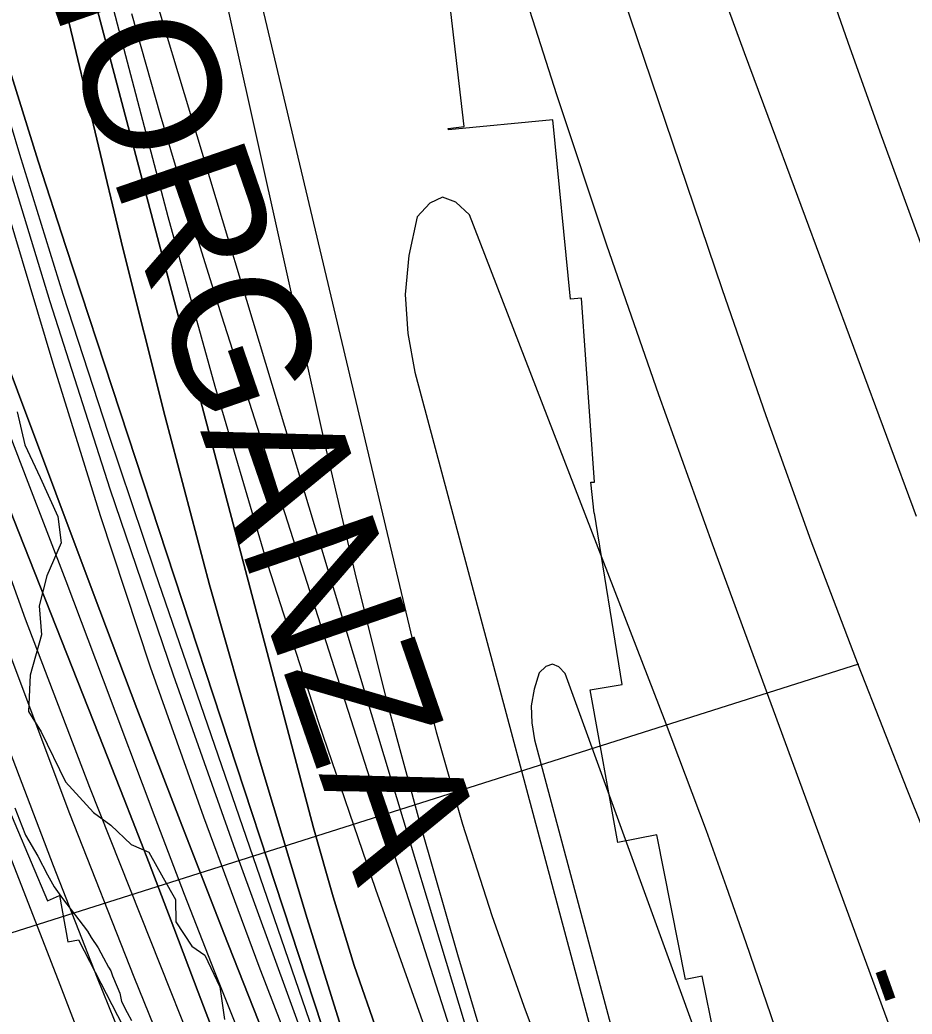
# Model space of a CAD drawing. Extents: x 3187622 to 3225504, y 800805 to 826213.
# Drawn here: x 3197377 to 3198035, y 819917 to 820650 of the extents above; entities that cross this region are included whole.
import ezdxf

# ---------------------------------------------------------------- set-up
doc = ezdxf.new("R2010")
doc.units = 0
for name, color, linetype in [('V-RIVR-EDGE', 7, 'Continuous'), ('V-RIVR-RANG', 7, 'Continuous'), ('V-RRAP-RVMT', 7, 'Continuous'), ('V-RRAP-RVMT-IDEN', 7, 'Continuous'), ('V-SITE-VEGE', 7, 'Continuous'), ('V-TOPO-DPTH', 7, 'Continuous'), ('V-TOPO-MAJR', 7, 'Continuous'), ('V-TOPO-MINR', 7, 'Continuous'), ('V-TOPO-WATR', 7, 'Continuous')]:
    doc.layers.add(name, color=color, linetype=linetype)

msp = doc.modelspace()

# ---------------------------------------------------------------- linework, layer by layer
at = {"layer": 'V-RIVR-EDGE'}
for points in [[(3197375.538657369, 820361.1024628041), (3197381.1292617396, 820336.7466044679), (3197392.3717357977, 820312.811449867), (3197405.3410928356, 820284.0905541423), (3197407.9007846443, 820264.5236614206), (3197397.4083574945, 820240.2075717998), (3197391.7027462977, 820218.0530416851), (3197393.3887857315, 820196.7495925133), (3197385.056843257, 820167.2120104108), (3197383.686174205, 820140.2652901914), (3197393.2125135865, 820125.4626419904), (3197410.942890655, 820088.4710691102), (3197431.7514728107, 820065.8162978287), (3197444.3345206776, 820056.6569206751), (3197459.5127297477, 820042.2749762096), (3197472.539052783, 820036.5919364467), (3197482.9250717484, 820017.8750498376), (3197492.0135101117, 820001.7694468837), (3197492.407343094, 819985.2506640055)], [(3197492.407343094, 819985.2506640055), (3197504.0995413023, 819967.399905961), (3197513.646302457, 819960.8561117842), (3197524.889851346, 819937.3556337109), (3197528.308147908, 819913.4398260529)]]:
    msp.add_lwpolyline(points, dxfattribs=at)
at = {"layer": 'V-RIVR-RANG'}
msp.add_line((3197208.464, 819925.7888), (3197995.7946, 820175.5615999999), dxfattribs=at)
at = {"layer": 'V-RRAP-RVMT'}
for p, q in [((3197704.757000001, 820571.2949999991), (3197689.364000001, 820705.8069999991)), ((3197770.289000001, 820576.3649999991), (3197693.2840418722, 820568.8666544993)), ((3197783.121000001, 820444.0869999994), (3197770.289000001, 820576.3649999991)), ((3197693.153000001, 820569.9479999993), (3197704.757000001, 820571.2949999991)), ((3197693.2840418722, 820568.8666544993), (3197693.153000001, 820569.9479999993)), ((3197791.398000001, 820444.8119999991), (3197783.121000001, 820444.086999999)), ((3197800.988000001, 820309.366999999), (3197791.398000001, 820444.8119999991)), ((3197798.255000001, 820309.1719999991), (3197800.988000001, 820309.366999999)), ((3197800.749864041, 820286.5028233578), (3197798.255000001, 820309.1719999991)), ((3197800.795000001, 820286.5099999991), (3197800.749864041, 820286.5028233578)), ((3197821.188000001, 820160.280999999), (3197800.795000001, 820286.5099999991)), ((3197797.825000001, 820156.2329999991), (3197821.188000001, 820160.280999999)), ((3197817.993000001, 820043.768999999), (3197797.825000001, 820156.2329999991)), ((3197361.416000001, 820086.337999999), (3197397.6780000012, 820000.8849999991)), ((3197846.824000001, 820049.3829999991), (3197817.993000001, 820043.768999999)), ((3197867.919000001, 819942.8109999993), (3197846.824000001, 820049.3829999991)), ((3197397.6780000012, 820000.8849999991), (3197406.680000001, 820004.807999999)), ((3197406.680000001, 820004.807999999), (3197412.843000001, 819970.5669999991)), ((3197412.843000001, 819970.5669999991), (3197420.634000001, 819971.9859999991)), ((3197420.634000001, 819971.9859999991), (3197467.902000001, 819880.356999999)), ((3197880.163000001, 819945.4249999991), (3197867.919000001, 819942.810999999)), ((3197904.193000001, 819828.9809999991), (3197880.163000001, 819945.4249999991))]:
    msp.add_line(p, q, dxfattribs=at)
at = {"layer": 'V-SITE-VEGE'}
for p, q in [((3197373.791, 820069.437), (3197378.77, 820056.143)), ((3197378.77, 820056.143), (3197381.664, 820049.299)), ((3197381.664, 820049.299), (3197390.7060000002, 820033.617)), ((3197390.7060000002, 820033.617), (3197397.708, 820019.939)), ((3197397.708, 820019.939), (3197402.6410000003, 820011.091)), ((3197402.6410000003, 820011.091), (3197408.785, 820002.66)), ((3197408.785, 820002.66), (3197427.203, 819978.579)), ((3197427.203, 819978.579), (3197430.08, 819973.7540000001)), ((3197430.08, 819973.7540000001), (3197435.004, 819966.1209999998)), ((3197435.004, 819966.1209999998), (3197439.114, 819958.884)), ((3197439.114, 819958.884), (3197442.8170000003, 819952.045)), ((3197442.8170000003, 819952.045), (3197444.464, 819949.231)), ((3197444.464, 819949.231), (3197445.7090000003, 819945.604)), ((3197445.7090000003, 819945.604), (3197449.018, 819937.552)), ((3197449.018, 819937.552), (3197451.085, 819932.718)), ((3197451.085, 819932.718), (3197452.355, 819926.666)), ((3197452.355, 819926.666), (3197456.473, 819918.622)), ((3197456.473, 819918.622), (3197459.764, 819912.589))]:
    msp.add_line(p, q, dxfattribs=at)
at = {"layer": 'V-TOPO-DPTH'}
for points in [[(3198081.411996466, 819086.5299487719), (3198031.7703427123, 819158.2341339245), (3197984.1567583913, 819231.2029600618), (3197939.585278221, 819306.0687476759), (3197897.041867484, 819382.199176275), (3197730.3664009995, 819695.4345530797), (3197715.0337504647, 819725.4702396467), (3197700.394643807, 819755.8259740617), (3197686.795852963, 819786.6617802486), (3197673.890605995, 819817.8176342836), (3197659.778495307, 819853.5962379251), (3197641.225226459, 819903.1729720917), (3197623.8505547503, 819953.1364633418), (3197608.2437787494, 820003.6800902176), (3197593.8155998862, 820054.6104741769), (3197385.39160775, 820842.9714003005)], [(3197385.39160775, 820842.9714003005), (3197593.8155998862, 820054.6104741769), (3197608.2437787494, 820003.6800902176), (3197623.8505547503, 819953.1364633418), (3197641.225226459, 819903.1729720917), (3197659.778495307, 819853.5962379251), (3197673.890605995, 819817.8176342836), (3197686.795852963, 819786.6617802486), (3197700.394643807, 819755.8259740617), (3197715.0337504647, 819725.4702396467), (3197730.3664009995, 819695.4345530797), (3197897.041867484, 819382.199176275), (3197939.585278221, 819306.0687476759), (3197984.1567583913, 819231.2029600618), (3198031.7703427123, 819158.2341339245), (3198081.411996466, 819086.5299487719)], [(3197285.440291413, 820823.4266761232), (3197357.1005262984, 820581.1051149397), (3197399.501034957, 820442.4887757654), (3197443.611118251, 820304.4362793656), (3197490.285563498, 820167.2295471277), (3197538.6695833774, 820030.5866576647), (3197637.9684557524, 819758.2449352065), (3197642.100502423, 819747.2975902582), (3197646.395464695, 819736.4166858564), (3197650.934800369, 819725.6354422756), (3197655.6370516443, 819714.9206392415), (3197745.2031582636, 819516.9315051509), (3197796.2522975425, 819408.0034633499), (3197849.2202400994, 819300.0490489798), (3197905.066387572, 819193.5550757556), (3197962.831338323, 819088.0347299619), (3198136.1651529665, 818781.2529607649)], [(3197285.440291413, 820823.4266761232), (3197357.1005262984, 820581.1051149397), (3197399.501034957, 820442.4887757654), (3197443.611118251, 820304.4362793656), (3197490.285563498, 820167.2295471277), (3197538.6695833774, 820030.5866576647), (3197637.9684557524, 819758.2449352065), (3197642.100502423, 819747.2975902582), (3197646.395464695, 819736.4166858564), (3197650.934800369, 819725.6354422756), (3197655.6370516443, 819714.9206392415), (3197745.2031582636, 819516.9315051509), (3197796.2522975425, 819408.0034633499), (3197849.2202400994, 819300.0490489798), (3197905.066387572, 819193.5550757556), (3197962.831338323, 819088.0347299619), (3198136.1651529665, 818781.2529607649)], [(3198035.1965636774, 819089.4961524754), (3197991.6972269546, 819162.4123468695), (3197948.672784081, 819235.6150106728), (3197808.6752993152, 819476.5034439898), (3197788.127099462, 819512.1998432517), (3197767.77732477, 819548.0079218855), (3197747.7251878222, 819583.9835195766), (3197727.8714760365, 819620.0707966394), (3197701.7965654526, 819667.9349505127), (3197695.2648714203, 819680.2416001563), (3197688.913939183, 819692.6383865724), (3197682.8341496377, 819705.1703781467), (3197676.935121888, 819717.7925064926), (3197666.563724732, 819740.628525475), (3197666.0104422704, 819741.9095968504), (3197664.576918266, 819745.8391085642), (3197589.132529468, 819987.7973933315), (3197552.2576924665, 820110.457156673), (3197517.0654293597, 820233.5793058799), (3197484.397027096, 820357.3950338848), (3197453.4111987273, 820481.6731477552), (3197371.8237019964, 820823.7641801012)], [(3197371.8237019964, 820823.7641801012), (3197453.4111987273, 820481.6731477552), (3197484.397027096, 820357.3950338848), (3197517.0654293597, 820233.5793058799), (3197552.2576924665, 820110.457156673), (3197589.132529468, 819987.7973933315), (3197664.576918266, 819745.8391085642), (3197666.0104422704, 819741.9095968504), (3197666.563724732, 819740.628525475), (3197676.935121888, 819717.7925064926), (3197682.8341496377, 819705.1703781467), (3197688.913939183, 819692.6383865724), (3197695.2648714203, 819680.2416001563), (3197701.7965654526, 819667.9349505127), (3197727.8714760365, 819620.0707966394), (3197747.7251878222, 819583.9835195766), (3197767.77732477, 819548.0079218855), (3197788.127099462, 819512.1998432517), (3197808.6752993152, 819476.5034439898), (3197948.672784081, 819235.6150106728), (3197991.6972269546, 819162.4123468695), (3198035.1965636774, 819089.4961524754)], [(3198048.823680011, 818988.411412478), (3198034.406640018, 819014.0778720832), (3197827.259624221, 819387.3339956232), (3197796.243972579, 819444.8439062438), (3197766.165778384, 819502.8258736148), (3197737.493770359, 819561.5159261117), (3197709.7592197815, 819620.6780353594), (3197661.116204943, 819727.7817516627), (3197658.5067435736, 819733.7853613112), (3197656.029680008, 819739.8406300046), (3197653.7512131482, 819745.9733872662), (3197651.6051440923, 819752.1578035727), (3197411.3191874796, 820482.8402878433), (3197390.9948277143, 820545.8491786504), (3197371.150011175, 820609.005759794), (3197352.0245094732, 820672.3838764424)], [(3197352.0245094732, 820672.3838764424), (3197371.150011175, 820609.005759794), (3197390.9948277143, 820545.8491786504), (3197411.3191874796, 820482.8402878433), (3197651.6051440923, 819752.1578035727), (3197653.7512131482, 819745.9733872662), (3197656.029680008, 819739.8406300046), (3197658.5067435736, 819733.7853613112), (3197661.116204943, 819727.7817516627), (3197709.7592197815, 819620.6780353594), (3197737.493770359, 819561.5159261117), (3197766.165778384, 819502.8258736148), (3197796.243972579, 819444.8439062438), (3197827.259624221, 819387.3339956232), (3198034.406640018, 819014.0778720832), (3198048.823680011, 818988.411412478)], [(3198087.352261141, 818795.6974675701), (3198024.6921706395, 818907.2253278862), (3197981.7052672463, 818985.8031788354), (3197939.918205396, 819064.9969075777), (3197899.9309058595, 819145.1144530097), (3197861.143447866, 819225.8478762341), (3197645.018157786, 819689.0333527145), (3197635.8169049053, 819709.2029558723), (3197626.8485149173, 819729.4732059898), (3197618.2294192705, 819749.8944265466), (3197609.8431865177, 819770.4162940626), (3197560.4638103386, 819894.2780896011), (3197527.811632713, 819976.9027712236), (3197495.491396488, 820059.6559482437), (3197463.669072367, 820142.6018683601), (3197432.1786896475, 820225.6762838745), (3197318.8107751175, 820527.4840718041), (3197305.8293793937, 820561.8127832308), (3197292.747173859, 820596.1027789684), (3197279.513753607, 820630.3347011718), (3197266.179523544, 820664.5279076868)], [(3197266.179523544, 820664.5279076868), (3197279.513753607, 820630.3347011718), (3197292.747173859, 820596.1027789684), (3197305.8293793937, 820561.8127832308), (3197318.8107751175, 820527.4840718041), (3197432.1786896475, 820225.6762838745), (3197463.669072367, 820142.6018683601), (3197495.491396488, 820059.6559482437), (3197527.811632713, 819976.9027712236), (3197560.4638103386, 819894.2780896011), (3197609.8431865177, 819770.4162940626), (3197618.2294192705, 819749.8944265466), (3197626.8485149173, 819729.4732059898), (3197635.8169049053, 819709.2029558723), (3197645.018157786, 819689.0333527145), (3197861.143447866, 819225.8478762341), (3197899.9309058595, 819145.1144530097), (3197939.918205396, 819064.9969075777), (3197981.7052672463, 818985.8031788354), (3198024.6921706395, 818907.2253278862), (3198087.352261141, 818795.6974675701)], [(3198037.181607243, 818806.5631977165), (3198029.7291659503, 818821.6750638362), (3197624.202556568, 819659.6561140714), (3197610.2171165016, 819689.1079229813), (3197596.5236946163, 819718.6922881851), (3197583.268300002, 819748.4754878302), (3197570.304923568, 819778.3912437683), (3197557.744200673, 819808.4800514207), (3197545.4281004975, 819838.6669381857), (3197533.4789344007, 819869.0009436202), (3197521.774391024, 819899.4330281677), (3197508.8983208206, 819933.5266538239), (3197490.828393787, 819981.03626994), (3197472.610636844, 820028.4887347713), (3197454.1711350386, 820075.8554726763), (3197435.5838033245, 820123.1650592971), (3197372.6721197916, 820282.1978774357), (3197337.7165281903, 820374.1522506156), (3197304.4249675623, 820466.6802305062), (3197273.6294533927, 820560.0686204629), (3197244.4979701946, 820654.0306171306)]]:
    msp.add_lwpolyline(points, dxfattribs=at)
at = {"layer": 'V-TOPO-MAJR'}
for points in [[(3197394.1225540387, 820856.3574249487), (3197486.4813362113, 820505.1194169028), (3197521.0606771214, 820380.0830752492), (3197557.734356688, 820255.6931703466), (3197597.549544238, 820132.2729205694), (3197639.459070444, 820009.4991075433), (3197713.6855263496, 819800.7484685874), (3197720.3572118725, 819782.9630032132), (3197727.4308504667, 819765.3470429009), (3197735.1074186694, 819747.9853401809), (3197743.1859399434, 819730.7931425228), (3197869.9604122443, 819472.6594858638), (3197903.531148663, 819408.3080329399), (3197939.11910014, 819345.1588856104), (3197977.7328742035, 819283.8131966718), (3198018.3638633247, 819223.6698133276), (3198067.529889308, 819154.5765141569)], [(3197169.422397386, 820662.3291373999), (3197339.4274428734, 820193.6932356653), (3197370.3069035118, 820110.1952204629), (3197401.875181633, 820026.9633746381), (3197434.4766859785, 819944.1307828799), (3197467.7670078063, 819861.5643604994), (3197519.874590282, 819734.6109011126), (3197527.7891896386, 819715.7925934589), (3197535.918667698, 819697.069801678), (3197544.37046381, 819678.4902837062), (3197553.0371386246, 819660.0062816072), (3197671.606564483, 819412.7077734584), (3197729.1123582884, 819294.2925885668), (3197787.403690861, 819176.2702842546), (3197846.8733315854, 819058.8373008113), (3197907.1285110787, 818941.7971979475), (3198007.945947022, 818748.3536650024), (3198018.4947884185, 818728.3917585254), (3198029.194369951, 818708.51209546), (3198040.12006169, 818688.7557975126)], [(3197934.135461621, 819907.4179914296), (3197912.6081655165, 819969.9415545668), (3197898.122588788, 820011.2609126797), (3197883.3303074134, 820052.4682317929), (3197868.0779690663, 820093.5074924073), (3197852.518926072, 820134.434714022), (3197708.807801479, 820506.1850629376), (3197698.785340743, 820515.4651708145), (3197688.974038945, 820519.2311314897), (3197679.4794755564, 820514.7258713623), (3197670.196071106, 820504.7064640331), (3197664.171536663, 820476.1717229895), (3197661.3380908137, 820447.5879092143), (3197663.291277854, 820418.9304863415), (3197668.435553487, 820390.2239907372), (3197818.0342377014, 819831.4226572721)]]:
    msp.add_lwpolyline(points, dxfattribs=at)
at = {"layer": 'V-TOPO-MINR'}
for points in [[(3197501.688310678, 820888.2845594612), (3197666.588949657, 820193.9087287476), (3197684.218519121, 820125.3674023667), (3197703.524456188, 820057.3356356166), (3197725.34494466, 819990.0682083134), (3197748.8418007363, 819923.3103406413), (3197776.8088600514, 819848.3330759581), (3197788.2922901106, 819819.7822554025), (3197800.7151824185, 819791.6754794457), (3197814.5472681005, 819764.2347703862), (3197829.3188160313, 819737.2381059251), (3197952.173686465, 819525.6464771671), (3197979.362770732, 819480.7711921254), (3198007.637721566, 819436.6202555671), (3198037.5414722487, 819393.5558417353)], [(3198091.1170223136, 819934.2954418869), (3198031.293189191, 820082.8399935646), (3197995.4117767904, 820174.1837422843), (3197960.5807270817, 820265.9160623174), (3197927.3252214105, 820358.23123932), (3197895.120078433, 820450.9349876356), (3197754.1003027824, 820868.3604320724)], [(3197485.107787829, 820863.4649943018), (3197602.18729481, 820337.023557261), (3197624.267316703, 820242.4953053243), (3197647.678436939, 820148.312990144), (3197673.08620469, 820054.6495800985), (3197699.8250707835, 819961.3321068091), (3197753.1973645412, 819782.2758109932), (3197754.331693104, 819778.778040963), (3197755.5750987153, 819775.3224891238), (3197756.982119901, 819771.9302645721), (3197758.498218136, 819768.5802582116), (3197783.215981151, 819717.2658262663), (3197791.4677863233, 819701.0638705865), (3197800.184462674, 819685.129769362), (3197809.598445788, 819669.5974498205), (3197819.4773000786, 819654.3329847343), (3197829.7253346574, 819639.2833036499), (3197839.998621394, 819624.2509269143), (3197850.3097863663, 819609.244506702), (3197860.646203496, 819594.2553908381), (3197945.0115705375, 819472.244398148), (3197997.1856824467, 819396.0195283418), (3198048.874657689, 819319.4704112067)], [(3197385.39160775, 820842.9714003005), (3197593.8155998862, 820054.6104741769), (3197608.2437787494, 820003.6800902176), (3197623.8505547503, 819953.1364633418), (3197641.225226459, 819903.1729720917), (3197659.778495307, 819853.5962379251), (3197673.890605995, 819817.8176342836), (3197686.795852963, 819786.6617802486), (3197700.394643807, 819755.8259740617), (3197715.0337504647, 819725.4702396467), (3197730.3664009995, 819695.4345530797), (3197897.041867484, 819382.199176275), (3197939.585278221, 819306.0687476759), (3197984.1567583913, 819231.2029600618), (3198031.7703427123, 819158.2341339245), (3198081.411996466, 819086.5299487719)], [(3197285.440291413, 820823.4266761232), (3197357.1005262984, 820581.1051149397), (3197399.501034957, 820442.4887757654), (3197443.611118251, 820304.4362793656), (3197490.285563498, 820167.2295471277), (3197538.6695833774, 820030.5866576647), (3197637.9684557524, 819758.2449352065), (3197642.100502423, 819747.2975902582), (3197646.395464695, 819736.4166858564), (3197650.934800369, 819725.6354422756), (3197655.6370516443, 819714.9206392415), (3197745.2031582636, 819516.9315051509), (3197796.2522975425, 819408.0034633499), (3197849.2202400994, 819300.0490489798), (3197905.066387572, 819193.5550757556), (3197962.831338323, 819088.0347299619), (3198136.1651529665, 818781.2529607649)], [(3197371.8237019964, 820823.7641801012), (3197453.4111987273, 820481.6731477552), (3197484.397027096, 820357.3950338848), (3197517.0654293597, 820233.5793058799), (3197552.2576924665, 820110.457156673), (3197589.132529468, 819987.7973933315), (3197664.576918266, 819745.8391085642), (3197666.0104422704, 819741.9095968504), (3197666.563724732, 819740.628525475), (3197676.935121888, 819717.7925064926), (3197682.8341496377, 819705.1703781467), (3197688.913939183, 819692.6383865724), (3197695.2648714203, 819680.2416001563), (3197701.7965654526, 819667.9349505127), (3197727.8714760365, 819620.0707966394), (3197747.7251878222, 819583.9835195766), (3197767.77732477, 819548.0079218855), (3197788.127099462, 819512.1998432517), (3197808.6752993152, 819476.5034439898), (3197948.672784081, 819235.6150106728), (3197991.6972269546, 819162.4123468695), (3198035.1965636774, 819089.4961524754)], [(3197189.4882189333, 820808.2603896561), (3197255.259165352, 820586.1935023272), (3197294.682730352, 820459.4052373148), (3197336.3664081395, 820333.3986711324), (3197381.440255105, 820208.5646531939), (3197428.774214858, 820084.5123340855), (3197555.1744979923, 819766.2294692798)], [(3197277.791066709, 820810.7815217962), (3197401.7301550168, 820396.8851918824), (3197436.710976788, 820284.8015245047), (3197473.404666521, 820173.3036008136), (3197512.6676581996, 820062.6842926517), (3197553.6435178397, 819952.6507281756), (3197626.7574466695, 819763.0523326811), (3197632.5956628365, 819748.3138308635), (3197638.6111800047, 819733.6499553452), (3197644.8926486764, 819719.0980192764), (3197651.35141835, 819704.6207095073), (3197787.7614187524, 819406.1900875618), (3197839.850997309, 819296.0022662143), (3197893.8015268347, 819186.7634865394), (3197950.543482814, 819078.9482693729), (3198009.146389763, 818972.0820938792), (3198113.192721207, 818788.003390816)], [(3197101.673241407, 820805.6555929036), (3197148.439499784, 820639.2483880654), (3197175.937061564, 820547.4025935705), (3197205.479195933, 820456.2579366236), (3197238.088189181, 820366.1649859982), (3197272.741755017, 820276.7731729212), (3197301.377342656, 820206.4605395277), (3197324.960641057, 820148.0509559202), (3197348.308964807, 820089.5484127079), (3197371.3048265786, 820030.9064300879), (3197394.065713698, 819972.1714878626), (3197406.768788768, 819939.0959079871), (3197423.182296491, 819896.9012945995), (3197439.8363017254, 819854.8030173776), (3197456.8510532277, 819812.8492444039), (3197474.10630224, 819770.9918075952), (3197482.4570465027, 819750.9789471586), (3197495.9975269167, 819719.3270411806), (3197509.9113311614, 819687.844125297), (3197524.385121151, 819656.6146945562), (3197539.23223497, 819625.5542539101), (3197844.870512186, 819000.5593655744), (3197870.2317501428, 818949.2293854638)], [(3197172.148922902, 820777.1842443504), (3197284.371540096, 820430.7930389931), (3197325.5572133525, 820308.1991125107), (3197368.491882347, 820186.24222389), (3197414.0500449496, 820065.2408920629), (3197461.357203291, 819944.8765980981), (3197552.512612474, 819720.1093209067), (3197555.612544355, 819712.6319402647), (3197558.788853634, 819705.1878483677), (3197562.079729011, 819697.7936895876), (3197565.446981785, 819690.4328195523), (3197615.3905517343, 819583.4468934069), (3197644.1284698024, 819522.7854183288), (3197673.32167341, 819462.3470471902), (3197703.1978053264, 819402.2433319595), (3197733.529222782, 819342.3627206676), (3198044.8062183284, 818736.3781025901)], [(3198036.3270050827, 819862.3413399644), (3198033.4059821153, 819869.0173621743), (3198030.58064123, 819875.7324492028), (3198027.898823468, 819882.5061334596), (3198025.3126877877, 819889.318882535), (3197887.7836636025, 820263.5720705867), (3197848.3081092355, 820373.5376968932), (3197809.9394297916, 820483.8789275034), (3197773.2310627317, 820594.783564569), (3197737.6295705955, 820706.0638059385)], [(3197466.591623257, 820701.715705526), (3197742.0805008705, 819787.8741801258), (3197744.6239277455, 819780.1013749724), (3197747.4050927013, 819772.421011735), (3197750.5428647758, 819764.8793113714), (3197753.91837493, 819757.4300529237), (3197810.726457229, 819639.4969059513), (3197828.151306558, 819605.3747816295), (3197846.6006553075, 819571.8478266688), (3197866.586753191, 819539.2136257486), (3197887.5973504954, 819507.1745941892), (3197909.416892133, 819475.6097077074), (3197931.285400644, 819444.0788672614), (3197953.227359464, 819412.5990958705), (3197975.218285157, 819381.1533705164), (3198011.328727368, 819329.6455198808), (3198050.8377045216, 819272.0964467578)], [(3198175.0727895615, 820119.586426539), (3198011.307627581, 820567.1272831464), (3197987.7279167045, 820633.1545311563), (3197964.837647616, 820699.4139661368)], [(3197352.0245094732, 820672.3838764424), (3197371.150011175, 820609.005759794), (3197390.9948277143, 820545.8491786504), (3197411.3191874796, 820482.8402878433), (3197651.6051440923, 819752.1578035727), (3197653.7512131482, 819745.9733872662), (3197656.029680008, 819739.8406300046), (3197658.5067435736, 819733.7853613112), (3197661.116204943, 819727.7817516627), (3197709.7592197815, 819620.6780353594), (3197737.493770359, 819561.5159261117), (3197766.165778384, 819502.8258736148), (3197796.243972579, 819444.8439062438), (3197827.259624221, 819387.3339956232), (3198034.406640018, 819014.0778720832), (3198048.823680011, 818988.411412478)], [(3198038.1721954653, 820284.004955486), (3197928.9387120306, 820578.766429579), (3197911.545078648, 820625.7097239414), (3197894.154653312, 820672.6542065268)], [(3197252.47689589, 820660.7220914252), (3197272.476519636, 820599.9772543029), (3197294.0755540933, 820539.7825543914), (3197316.7408623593, 820479.9546126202), (3197326.875073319, 820454.2361728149), (3197355.243467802, 820381.760939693), (3197383.391845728, 820309.2009296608), (3197411.2101988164, 820236.5137542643), (3197438.8085353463, 820163.7418019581), (3197476.9290593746, 820062.5316946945), (3197498.5910845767, 820005.796731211), (3197520.5931776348, 819949.1957299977), (3197543.105372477, 819892.7956721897), (3197565.957635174, 819836.5295766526), (3197589.606528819, 819779.0477043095), (3197601.107591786, 819751.7197019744), (3197612.8993446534, 819724.5205109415), (3197625.127132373, 819697.514536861), (3197637.6456099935, 819670.6373740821), (3197941.3629063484, 819032.0302454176), (3197965.335473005, 818982.8171994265), (3197989.915127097, 818933.9164505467), (3198015.40541234, 818885.4841473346), (3198041.5027850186, 818837.3641412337)], [(3197244.4979701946, 820654.0306171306), (3197273.6294533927, 820560.0686204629), (3197304.4249675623, 820466.6802305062), (3197337.7165281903, 820374.1522506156), (3197372.6721197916, 820282.1978774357), (3197435.5838033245, 820123.1650592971), (3197454.1711350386, 820075.8554726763), (3197472.610636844, 820028.4887347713), (3197490.828393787, 819981.03626994), (3197508.8983208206, 819933.5266538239), (3197521.774391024, 819899.4330281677), (3197533.4789344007, 819869.0009436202), (3197545.4281004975, 819838.6669381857), (3197557.744200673, 819808.4800514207), (3197570.304923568, 819778.3912437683), (3197583.268300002, 819748.4754878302), (3197596.5236946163, 819718.6922881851), (3197610.2171165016, 819689.1079229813), (3197624.202556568, 819659.6561140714), (3198029.7291659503, 818821.6750638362), (3198037.181607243, 818806.5631977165)], [(3197346.2284966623, 820654.1514218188), (3197377.1623438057, 820550.8698012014), (3197409.079219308, 820447.9006350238), (3197442.470637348, 820345.4001505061), (3197476.8450837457, 820243.2121204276), (3197644.8982876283, 819755.2424368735), (3197647.990826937, 819746.659492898), (3197651.243285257, 819738.1402103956), (3197654.7356220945, 819729.7164201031), (3197658.3878779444, 819721.3562912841), (3197726.540441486, 819571.1862484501), (3197765.430182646, 819488.3157482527), (3197805.705897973, 819406.1466152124), (3197848.0605745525, 819325.029532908), (3197891.8012253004, 819244.613817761), (3198154.567622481, 818775.8481834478)], [(3197459.758496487, 820654.6808562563), (3197480.7918846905, 820580.0462802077), (3197503.038111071, 820505.7641910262), (3197526.092896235, 820431.7170930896), (3197730.5687340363, 819793.3495459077), (3197734.6888149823, 819781.3538800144), (3197739.135958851, 819769.4886354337), (3197744.0736971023, 819757.8190228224), (3197749.3384982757, 819746.2798315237), (3197840.045515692, 819557.9726277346), (3197865.733746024, 819507.8050746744), (3197892.9967340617, 819458.5600682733), (3197922.6218586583, 819410.6988818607), (3197953.8217409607, 819363.7602421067), (3197962.217118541, 819351.773281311), (3197990.452627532, 819311.5561421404), (3198018.749156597, 819271.3820865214), (3198047.1372157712, 819231.2726562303)], [(3197886.1121005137, 819874.2644163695), (3197779.3611417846, 820168.4045263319), (3197774.677973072, 820173.117263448), (3197769.923891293, 820175.2113983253), (3197765.0634399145, 820173.3776298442), (3197760.1320754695, 820168.9252591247), (3197756.3577709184, 820156.7543645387), (3197754.2418523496, 820144.4665990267), (3197754.613512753, 820132.0035271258), (3197756.6435591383, 820119.4235842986), (3197836.314014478, 819821.8259679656)]]:
    msp.add_lwpolyline(points, dxfattribs=at)
at = {"layer": 'V-TOPO-WATR'}
msp.add_lwpolyline([(3197266.179523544, 820664.5279076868), (3197279.513753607, 820630.3347011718), (3197292.747173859, 820596.1027789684), (3197305.8293793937, 820561.8127832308), (3197318.8107751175, 820527.4840718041), (3197432.1786896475, 820225.6762838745), (3197463.669072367, 820142.6018683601), (3197495.491396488, 820059.6559482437), (3197527.811632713, 819976.9027712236), (3197560.4638103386, 819894.2780896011), (3197609.8431865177, 819770.4162940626), (3197618.2294192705, 819749.8944265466), (3197626.8485149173, 819729.4732059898), (3197635.8169049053, 819709.2029558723), (3197645.018157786, 819689.0333527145), (3197861.143447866, 819225.8478762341), (3197899.9309058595, 819145.1144530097), (3197939.918205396, 819064.9969075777), (3197981.7052672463, 818985.8031788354), (3198024.6921706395, 818907.2253278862), (3198087.352261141, 818795.6974675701)], dxfattribs=at)

# ---------------------------------------------------------------- texts
at = {"layer": 'V-RIVR-RANG'}
msp.add_text('-77', height=67, rotation=289.55075, dxfattribs=at).set_placement((3197985.9824957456, 819944.0020780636))
at = {"layer": 'V-RRAP-RVMT-IDEN'}
msp.add_text('MORGANZA', height=99.99980199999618, rotation=289.0508941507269, dxfattribs=at).set_placement((3197374.4136301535, 820740.2285932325))

doc.saveas('drawing.dxf')
